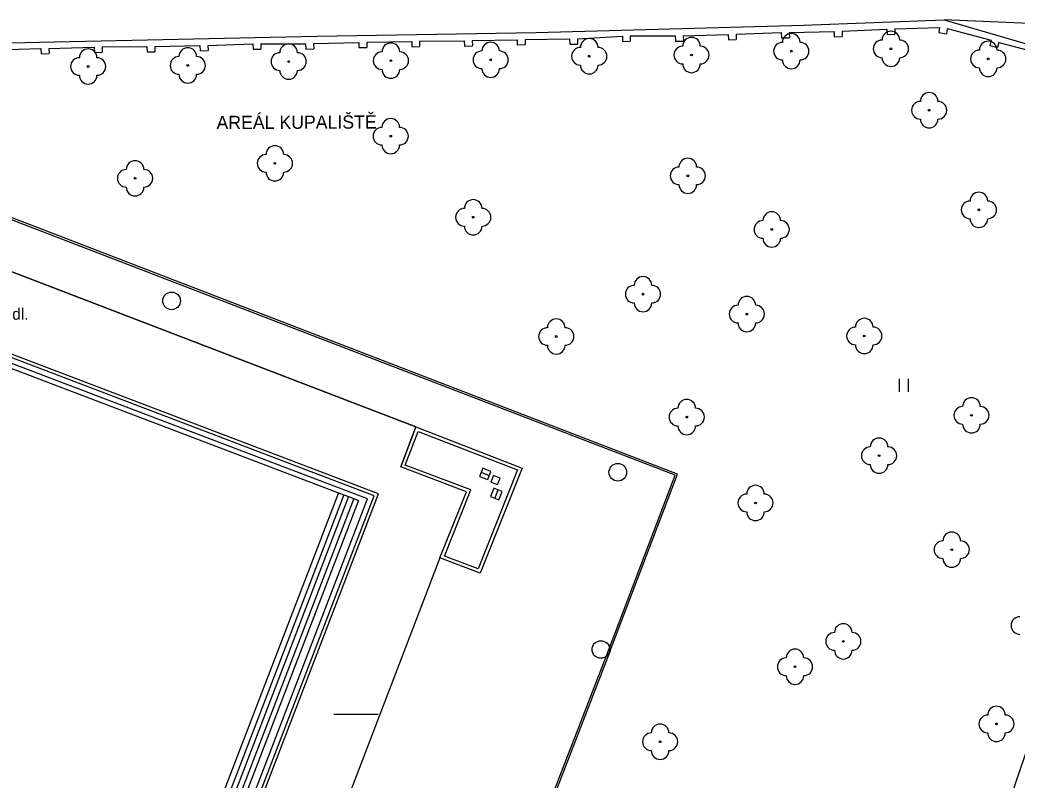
# Model space of a CAD drawing. Extents: x -596229 to -595156, y -1161237 to -1159376.
# Drawn here: x -596165 to -596108.5, y -1160126.7 to -1160083.6 of the extents above; entities that cross this region are included whole.
import ezdxf

# ---------------------------------------------------------------- set-up
doc = ezdxf.new("R2010")
doc.units = 0
for name, color, linetype in [('Level 22', 7, 'Continuous'), ('Level 27', 7, 'Continuous'), ('Level 36', 7, 'Continuous'), ('TM - chodniky - VP', 7, 'Continuous'), ('TM - plot drateny_ kovovy - VP', 7, 'Continuous'), ('TM - podezdivka plotu - VP', 7, 'Continuous'), ('TM - popis objektu', 7, 'Continuous'), ('TM - popis povrchu', 7, 'Continuous'), ('TM - rozhrani ploch obecne - VP', 7, 'Continuous'), ('TM - zabradli - VP', 7, 'Continuous')]:
    doc.layers.add(name, color=color, linetype=linetype)

msp = doc.modelspace()

# ---------------------------------------------------------------- linework, layer by layer
at = {"layer": 'Level 22'}
for centre in [(-596132.76, -1160085.61), (-596126.96, -1160085.54), (-596121.3, -1160085.32), (-596115.65, -1160085.19), (-596155.53, -1160086.13), (-596149.81, -1160085.91), (-596144.01, -1160085.86), (-596138.35, -1160085.81), (-596110.13, -1160085.76), (-596161.18, -1160086.19), (-596113.48, -1160088.67), (-596144.02, -1160090.14), (-596150.59, -1160091.68), (-596127.17, -1160092.39), (-596158.52, -1160092.53), (-596110.66, -1160094.32), (-596139.34, -1160094.74), (-596122.41, -1160095.43), (-596129.71, -1160099.1), (-596123.82, -1160100.23), (-596134.63, -1160101.5), (-596117.16, -1160101.47), (-596111.08, -1160105.97), (-596127.23, -1160106.07), (-596116.32, -1160108.26), (-596123.33, -1160110.94), (-596112.2, -1160113.59), (-596118.35, -1160118.79), (-596121.09, -1160120.23), (-596109.66, -1160123.47), (-596128.74, -1160124.48)]:
    msp.add_circle(centre, 0.05, dxfattribs=at)
for centre, start, end in [((-596121.3, -1160084.82), 0, 180), ((-596115.65, -1160084.69), 0, 180), ((-596149.81, -1160085.41), 0, 180), ((-596144.01, -1160085.36), 0, 180), ((-596138.35, -1160085.31), 0, 180), ((-596132.76, -1160085.11), 0, 180), ((-596126.96, -1160085.04), 0, 180), ((-596121.8, -1160085.32), 90, 270), ((-596120.8, -1160085.32), 270, 90), ((-596116.15, -1160085.19), 90, 270), ((-596115.15, -1160085.19), 270, 90), ((-596110.13, -1160085.26), 0, 180), ((-596161.18, -1160085.69), 0, 180), ((-596155.53, -1160085.63), 0, 180), ((-596150.31, -1160085.91), 90, 270), ((-596149.31, -1160085.91), 270, 90), ((-596144.51, -1160085.86), 90, 270), ((-596143.51, -1160085.86), 270, 90), ((-596138.85, -1160085.81), 90, 270), ((-596137.85, -1160085.81), 270, 90), ((-596133.26, -1160085.61), 90, 270), ((-596132.26, -1160085.61), 270, 90), ((-596127.46, -1160085.54), 90, 270), ((-596126.46, -1160085.54), 270, 90), ((-596110.63, -1160085.76), 90, 270), ((-596109.63, -1160085.76), 270, 90), ((-596161.68, -1160086.19), 90, 270), ((-596160.68, -1160086.19), 270, 90), ((-596156.03, -1160086.13), 90, 270), ((-596155.03, -1160086.13), 270, 90), ((-596132.76, -1160086.11), 180, 0), ((-596126.96, -1160086.04), 180, 0), ((-596121.3, -1160085.82), 180, 0), ((-596115.65, -1160085.69), 180, 0), ((-596161.18, -1160086.69), 180, 0), ((-596155.53, -1160086.63), 180, 0), ((-596149.81, -1160086.41), 180, 0), ((-596144.01, -1160086.36), 180, 0), ((-596138.35, -1160086.31), 180, 0), ((-596110.13, -1160086.26), 180, 0), ((-596113.48, -1160088.17), 0, 180), ((-596113.98, -1160088.67), 90, 270), ((-596112.98, -1160088.67), 270, 90), ((-596144.02, -1160089.64), 0, 180), ((-596113.48, -1160089.17), 180, 0), ((-596144.52, -1160090.14), 90, 270), ((-596143.52, -1160090.14), 270, 90), ((-596144.02, -1160090.64), 180, 0), ((-596151.09, -1160091.68), 90, 270), ((-596150.59, -1160091.18), 0, 180), ((-596150.09, -1160091.68), 270, 90), ((-596158.52, -1160092.03), 0, 180), ((-596127.17, -1160091.89), 0, 180), ((-596159.02, -1160092.53), 90, 270), ((-596158.02, -1160092.53), 270, 90), ((-596150.59, -1160092.18), 180, 0), ((-596127.67, -1160092.39), 90, 270), ((-596126.67, -1160092.39), 270, 90), ((-596127.17, -1160092.89), 180, 0), ((-596158.52, -1160093.03), 180, 0), ((-596110.66, -1160093.82), 0, 180), ((-596139.34, -1160094.24), 0, 180), ((-596111.16, -1160094.32), 90, 270), ((-596110.16, -1160094.32), 270, 90), ((-596139.84, -1160094.74), 90, 270), ((-596138.84, -1160094.74), 270, 90), ((-596122.41, -1160094.93), 0, 180), ((-596122.91, -1160095.43), 90, 270), ((-596121.91, -1160095.43), 270, 90), ((-596110.66, -1160094.82), 180, 0), ((-596139.34, -1160095.24), 180, 0), ((-596122.41, -1160095.93), 180, 0), ((-596129.71, -1160098.6), 0, 180), ((-596130.21, -1160099.1), 90, 270), ((-596129.21, -1160099.1), 270, 90), ((-596129.71, -1160099.6), 180, 0), ((-596123.82, -1160099.73), 0, 180), ((-596124.32, -1160100.23), 90, 270), ((-596123.32, -1160100.23), 270, 90), ((-596134.63, -1160101), 0, 180), ((-596123.82, -1160100.73), 180, 0), ((-596117.16, -1160100.97), 0, 180), ((-596135.13, -1160101.5), 90, 270), ((-596134.13, -1160101.5), 270, 90), ((-596117.66, -1160101.47), 90, 270), ((-596116.66, -1160101.47), 270, 90), ((-596134.63, -1160102), 180, 0), ((-596117.16, -1160101.97), 180, 0), ((-596127.23, -1160105.57), 0, 180), ((-596111.08, -1160105.47), 0, 180), ((-596127.73, -1160106.07), 90, 270), ((-596126.73, -1160106.07), 270, 90), ((-596111.58, -1160105.97), 90, 270), ((-596110.58, -1160105.97), 270, 90), ((-596111.08, -1160106.47), 180, 0), ((-596127.23, -1160106.57), 180, 0), ((-596116.32, -1160107.76), 0, 180), ((-596116.82, -1160108.26), 90, 270), ((-596115.82, -1160108.26), 270, 90), ((-596116.32, -1160108.76), 180, 0), ((-596123.83, -1160110.94), 90, 270), ((-596123.33, -1160110.44), 0, 180), ((-596122.83, -1160110.94), 270, 90), ((-596123.33, -1160111.44), 180, 0), ((-596112.2, -1160113.09), 0, 180), ((-596112.7, -1160113.59), 90, 270), ((-596111.7, -1160113.59), 270, 90), ((-596112.2, -1160114.09), 180, 0), ((-596118.35, -1160118.29), 0, 180), ((-596108.33, -1160117.89), 90, 270), ((-596118.85, -1160118.79), 90, 270), ((-596117.85, -1160118.79), 270, 90), ((-596121.09, -1160119.73), 0, 180), ((-596118.35, -1160119.29), 180, 0), ((-596121.59, -1160120.23), 90, 270), ((-596120.59, -1160120.23), 270, 90), ((-596121.09, -1160120.73), 180, 0), ((-596109.66, -1160122.97), 0, 180), ((-596110.16, -1160123.47), 90, 270), ((-596109.16, -1160123.47), 270, 90), ((-596129.24, -1160124.48), 90, 270), ((-596128.74, -1160123.98), 0, 180), ((-596128.24, -1160124.48), 270, 90), ((-596109.66, -1160123.97), 180, 0), ((-596128.74, -1160124.98), 180, 0)]:
    msp.add_arc(centre, 0.5, start, end, dxfattribs=at)
at = {"layer": 'Level 27'}
for p, q in [((-596138.893, -1160109.2), (-596138.427, -1160109.38)), ((-596137.938, -1160110.198), (-596138.122, -1160110.662))]:
    msp.add_line(p, q, dxfattribs=at)
for points in [[(-596138.983, -1160109.433), (-596138.517, -1160109.613), (-596138.337, -1160109.147), (-596138.803, -1160108.967)], [(-596138.17, -1160110.105), (-596138.355, -1160110.57), (-596137.89, -1160110.755), (-596137.705, -1160110.29)]]:
    msp.add_lwpolyline(points, close=True, dxfattribs=at)
for centre in [(-596156.45, -1160099.48), (-596131.14, -1160109.2), (-596132.1, -1160119.25)]:
    msp.add_circle(centre, 0.5, dxfattribs=at)
at = {"layer": 'Level 36'}
for p, q in [((-596115.154, -1160104.643), (-596115.154, -1160103.893)), ((-596114.654, -1160104.643), (-596114.654, -1160103.893))]:
    msp.add_line(p, q, dxfattribs=at)
at = {"layer": 'TM - chodniky - VP'}
msp.add_lwpolyline([(-596096.75, -1160084.23), (-596112.63, -1160083.55)], dxfattribs=at)
at = {"layer": 'TM - plot drateny_ kovovy - VP'}
for points in [[(-596196.91, -1160085.53), (-596187.42, -1160085.35), (-596163.95, -1160084.81), (-596148.22, -1160084.47), (-596135.77, -1160084.26), (-596120.6, -1160083.85), (-596112.63, -1160083.55)], [(-596112.63, -1160083.55), (-596099.48, -1160087.39), (-596099.34, -1160087.86)], [(-596101.16, -1160105.12), (-596110.73, -1160133.11), (-596131.06, -1160192.82)]]:
    msp.add_lwpolyline(points, dxfattribs=at)
at = {"layer": 'TM - podezdivka plotu - VP'}
for points in [[(-596127.43, -1160084.45), (-596124.88, -1160084.37)], [(-596124.88, -1160084.37), (-596124.87, -1160084.67)], [(-596124.43, -1160084.36), (-596121.87, -1160084.27)], [(-596124.43, -1160084.36), (-596124.42, -1160084.66)], [(-596121.87, -1160084.27), (-596121.86, -1160084.57)], [(-596121.42, -1160084.26), (-596118.87, -1160084.2)], [(-596121.42, -1160084.26), (-596121.41, -1160084.56)], [(-596118.87, -1160084.2), (-596118.86, -1160084.5)], [(-596118.42, -1160084.19), (-596115.88, -1160084.08)], [(-596118.42, -1160084.19), (-596118.41, -1160084.49)], [(-596115.88, -1160084.08), (-596115.87, -1160084.38)], [(-596115.87, -1160084.38), (-596115.42, -1160084.36)], [(-596115.43, -1160084.06), (-596112.89, -1160083.97)], [(-596115.43, -1160084.06), (-596115.42, -1160084.36)], [(-596112.89, -1160083.97), (-596112.94, -1160084.26)], [(-596112.94, -1160084.26), (-596112.5, -1160084.33)], [(-596112.45, -1160084.04), (-596112.5, -1160084.33)], [(-596112.45, -1160084.04), (-596109.96, -1160084.7)], [(-596157.4, -1160085.05), (-596154.84, -1160085)], [(-596154.84, -1160085), (-596154.83, -1160085.3)], [(-596154.39, -1160084.99), (-596151.84, -1160084.91)], [(-596154.39, -1160084.99), (-596154.38, -1160085.29)], [(-596151.84, -1160084.91), (-596151.83, -1160085.21)], [(-596151.39, -1160084.9), (-596148.85, -1160084.9)], [(-596151.39, -1160084.9), (-596151.38, -1160085.2)], [(-596148.85, -1160084.9), (-596148.84, -1160085.2)], [(-596148.4, -1160084.88), (-596145.83, -1160084.82)], [(-596148.4, -1160084.88), (-596148.39, -1160085.18)], [(-596145.83, -1160084.82), (-596145.82, -1160085.12)], [(-596145.38, -1160084.81), (-596142.83, -1160084.77)], [(-596145.38, -1160084.81), (-596145.37, -1160085.11)], [(-596142.83, -1160084.77), (-596142.83, -1160085.07)], [(-596142.38, -1160084.76), (-596139.85, -1160084.73)], [(-596142.38, -1160084.76), (-596142.38, -1160085.06)], [(-596139.85, -1160084.73), (-596139.84, -1160085.03)], [(-596139.4, -1160084.72), (-596136.85, -1160084.67)], [(-596139.4, -1160084.72), (-596139.39, -1160085.02)], [(-596136.85, -1160084.67), (-596136.84, -1160084.97)], [(-596136.84, -1160084.97), (-596136.39, -1160084.95)], [(-596136.4, -1160084.65), (-596133.88, -1160084.63)], [(-596136.4, -1160084.65), (-596136.39, -1160084.95)], [(-596133.88, -1160084.63), (-596133.87, -1160084.93)], [(-596133.87, -1160084.93), (-596133.42, -1160084.92)], [(-596133.43, -1160084.62), (-596130.88, -1160084.47)], [(-596133.43, -1160084.62), (-596133.42, -1160084.92)], [(-596130.88, -1160084.47), (-596130.88, -1160084.77)], [(-596130.88, -1160084.77), (-596130.43, -1160084.76)], [(-596130.43, -1160084.46), (-596130.43, -1160084.76)], [(-596130.43, -1160084.46), (-596127.88, -1160084.46)], [(-596127.88, -1160084.46), (-596127.87, -1160084.76)], [(-596127.87, -1160084.76), (-596127.42, -1160084.75)], [(-596127.43, -1160084.45), (-596127.42, -1160084.75)], [(-596124.87, -1160084.67), (-596124.42, -1160084.66)], [(-596121.86, -1160084.57), (-596121.41, -1160084.56)], [(-596118.86, -1160084.5), (-596118.41, -1160084.49)], [(-596109.96, -1160084.7), (-596110.04, -1160084.99)], [(-596110.04, -1160084.99), (-596109.61, -1160085.11)], [(-596109.53, -1160084.82), (-596109.61, -1160085.11)], [(-596109.53, -1160084.82), (-596106.34, -1160085.66)], [(-596166.41, -1160085.24), (-596163.86, -1160085.17)], [(-596163.86, -1160085.17), (-596163.85, -1160085.47)], [(-596163.85, -1160085.47), (-596163.4, -1160085.46)], [(-596163.41, -1160085.16), (-596160.84, -1160085.1)], [(-596163.41, -1160085.16), (-596163.4, -1160085.46)], [(-596160.84, -1160085.1), (-596160.83, -1160085.4)], [(-596160.83, -1160085.4), (-596160.38, -1160085.38)], [(-596160.39, -1160085.08), (-596157.85, -1160085.06)], [(-596160.39, -1160085.08), (-596160.38, -1160085.38)], [(-596157.85, -1160085.06), (-596157.84, -1160085.36)], [(-596157.84, -1160085.36), (-596157.39, -1160085.35)], [(-596157.4, -1160085.05), (-596157.39, -1160085.35)], [(-596154.83, -1160085.3), (-596154.38, -1160085.29)], [(-596151.83, -1160085.21), (-596151.38, -1160085.2)], [(-596148.84, -1160085.2), (-596148.39, -1160085.18)], [(-596145.82, -1160085.12), (-596145.37, -1160085.11)], [(-596142.83, -1160085.07), (-596142.38, -1160085.06)], [(-596139.84, -1160085.03), (-596139.39, -1160085.02)]]:
    msp.add_lwpolyline(points, dxfattribs=at)
at = {"layer": 'TM - rozhrani ploch obecne - VP'}
for points in [[(-596140.55, -1160142.25), (-596131.66, -1160119.3), (-596127.88, -1160109.36), (-596163.81, -1160095.54), (-596187.04, -1160086.61), (-596187, -1160086.51)], [(-596131.57, -1160119.33), (-596127.75, -1160109.3), (-596163.77, -1160095.44), (-596187, -1160086.51)], [(-596169.71, -1160096.22), (-596142.59, -1160106.63)], [(-596144.71, -1160110.42), (-596175.23, -1160098.81)], [(-596144.95, -1160110.53), (-596172.57, -1160100.03), (-596190.83, -1160147.57), (-596163.24, -1160158.13), (-596144.95, -1160110.53)], [(-596145.33, -1160110.7), (-596172.4, -1160100.42), (-596190.44, -1160147.4), (-596163.41, -1160157.74), (-596145.33, -1160110.7)], [(-596170.11, -1160101.58), (-596146.99, -1160110.36)], [(-596142.59, -1160106.63), (-596143.45, -1160108.9)], [(-596143.2, -1160108.79), (-596142.47, -1160106.89)], [(-596142.59, -1160106.63), (-596136.57, -1160108.96)], [(-596142.47, -1160106.89), (-596136.83, -1160109.07)], [(-596139.73, -1160110.31), (-596143.45, -1160108.9)], [(-596139.47, -1160110.19), (-596143.2, -1160108.79)], [(-596136.83, -1160109.07), (-596139.06, -1160114.68)], [(-596136.57, -1160108.96), (-596138.95, -1160114.93)], [(-596138.19, -1160109.38), (-596138.34, -1160109.76)], [(-596138.34, -1160109.76), (-596137.97, -1160109.9)], [(-596137.82, -1160109.53), (-596138.19, -1160109.38)], [(-596137.97, -1160109.9), (-596137.82, -1160109.53)], [(-596146.99, -1160110.36), (-596164.88, -1160156.94)], [(-596163.14, -1160158.4), (-596144.71, -1160110.42)], [(-596146.99, -1160110.36), (-596146.68, -1160110.48)], [(-596141.23, -1160114.06), (-596139.73, -1160110.31)], [(-596140.97, -1160113.95), (-596139.47, -1160110.19)], [(-596146.68, -1160110.48), (-596164.56, -1160157.07)], [(-596146.41, -1160110.58), (-596164.29, -1160157.18)], [(-596146.12, -1160110.69), (-596164.01, -1160157.29)], [(-596145.84, -1160110.8), (-596163.73, -1160157.4)], [(-596146.68, -1160110.48), (-596146.41, -1160110.58)], [(-596146.41, -1160110.58), (-596146.12, -1160110.69)], [(-596146.12, -1160110.69), (-596145.84, -1160110.8)], [(-596141.23, -1160114.06), (-596148.92, -1160134.14)], [(-596138.95, -1160114.93), (-596141.23, -1160114.06)], [(-596139.06, -1160114.68), (-596140.97, -1160113.95)], [(-596131.57, -1160119.33), (-596140.46, -1160142.29)]]:
    msp.add_lwpolyline(points, dxfattribs=at)
at = {"layer": 'TM - zabradli - VP'}
for points in [[(-596142.59, -1160106.63), (-596169.71, -1160096.22)], [(-596143.45, -1160108.9), (-596142.59, -1160106.63)], [(-596141.23, -1160114.06), (-596148.92, -1160134.14)], [(-596138.95, -1160114.93), (-596141.23, -1160114.06)], [(-596131.57, -1160119.33), (-596140.46, -1160142.29)], [(-596144.74, -1160122.93), (-596147.24, -1160122.93)]]:
    msp.add_lwpolyline(points, dxfattribs=at)

# ---------------------------------------------------------------- texts
at = {"layer": 'TM - popis objektu'}
msp.add_text('AREÁL KUPALIŠTĚ', height=0.75, rotation=0.191, dxfattribs=at).set_placement((-596153.9, -1160089.74))
at = {"layer": 'TM - popis povrchu'}
msp.add_text('z.dl.', height=0.65, dxfattribs=at).set_placement((-596166.16, -1160100.55))

doc.saveas('drawing.dxf')
